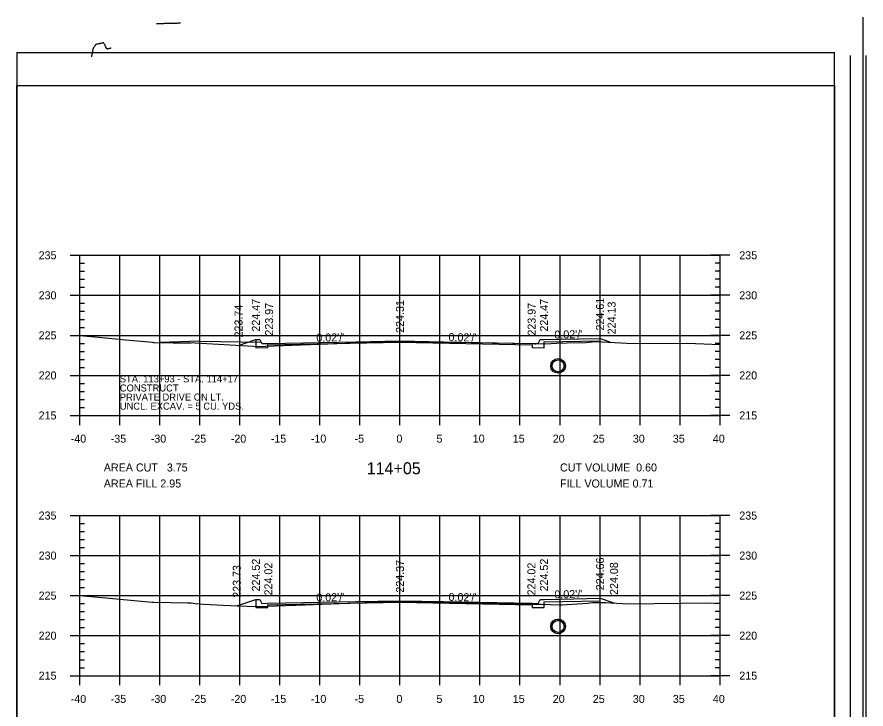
# Model space of a CAD drawing. Extents: x 1367903 to 1373764, y 376865 to 382130.
# Drawn here: x 1373313.9 to 1373526, y 377447.5 to 377620.4 of the extents above; entities that cross this region are included whole.
import ezdxf

# ---------------------------------------------------------------- set-up
doc = ezdxf.new("R2010")
doc.units = 0
for name, color, linetype in [('R_Axis', 7, 'Continuous'), ('R_Axis Annot', 7, 'Continuous'), ('R_Border', 7, 'Continuous'), ('R_Border PE', 7, 'Continuous'), ('R_Draft', 7, 'Continuous'), ('R_Drive', 7, 'Continuous'), ('R_Exist Surface', 7, 'Continuous'), ('R_Fin Surface', 7, 'Continuous'), ('R_Fin Surface Annot', 7, 'Continuous'), ('R_Grid', 7, 'Continuous'), ('R_Water', 7, 'Continuous')]:
    doc.layers.add(name, color=color, linetype=linetype)

msp = doc.modelspace()

# ---------------------------------------------------------------- linework, layer by layer
for points in [[(1373373.57, 377539.77), (1373373.57, 377539.1), (1373373.57, 377539.1), (1373373.57, 377537.74), (1373376.57, 377537.8), (1373376.57, 377538.47), (1373409.57, 377539.13), (1373442.57, 377538.47), (1373442.57, 377537.8), (1373445.57, 377537.74), (1373445.57, 377539.18), (1373459.57, 377539.46), (1373459.57, 377540.05)], [(1373373.57, 377474.88), (1373373.57, 377474.21), (1373373.57, 377474.21), (1373373.57, 377472.85), (1373376.57, 377472.91), (1373376.57, 377473.57), (1373409.57, 377474.23), (1373442.57, 377473.57), (1373442.57, 377472.91), (1373445.57, 377472.85), (1373445.57, 377474.29), (1373459.57, 377474.57), (1373459.57, 377475.16)]]:
    msp.add_lwpolyline(points)
at = {"layer": 'R_Axis'}
for p, q in [((1373327.17, 377560.84), (1373331.97, 377560.84)), ((1373329.57, 377520.84), (1373329.57, 377560.84)), ((1373491.97, 377560.84), (1373487.17, 377560.84)), ((1373489.57, 377520.84), (1373489.57, 377560.84)), ((1373329.57, 377558.84), (1373330.77, 377558.84)), ((1373489.57, 377558.84), (1373488.37, 377558.84)), ((1373329.57, 377556.84), (1373330.77, 377556.84)), ((1373489.57, 377556.84), (1373488.37, 377556.84)), ((1373329.57, 377554.84), (1373330.77, 377554.84)), ((1373489.57, 377554.84), (1373488.37, 377554.84)), ((1373329.57, 377552.84), (1373330.77, 377552.84)), ((1373489.57, 377552.84), (1373488.37, 377552.84)), ((1373327.17, 377550.84), (1373331.97, 377550.84)), ((1373491.97, 377550.84), (1373487.17, 377550.84)), ((1373329.57, 377548.84), (1373330.77, 377548.84)), ((1373329.57, 377546.84), (1373330.77, 377546.84)), ((1373489.57, 377548.84), (1373488.37, 377548.84)), ((1373489.57, 377546.84), (1373488.37, 377546.84)), ((1373329.57, 377544.84), (1373330.77, 377544.84)), ((1373489.57, 377544.84), (1373488.37, 377544.84)), ((1373329.57, 377542.84), (1373330.77, 377542.84)), ((1373489.57, 377542.84), (1373488.37, 377542.84)), ((1373327.17, 377540.84), (1373331.97, 377540.84)), ((1373491.97, 377540.84), (1373487.17, 377540.84)), ((1373329.57, 377538.84), (1373330.77, 377538.84)), ((1373489.57, 377538.84), (1373488.37, 377538.84)), ((1373329.57, 377536.84), (1373330.77, 377536.84)), ((1373489.57, 377536.84), (1373488.37, 377536.84)), ((1373329.57, 377534.84), (1373330.77, 377534.84)), ((1373489.57, 377534.84), (1373488.37, 377534.84)), ((1373329.57, 377532.84), (1373330.77, 377532.84)), ((1373489.57, 377532.84), (1373488.37, 377532.84)), ((1373327.17, 377530.84), (1373331.97, 377530.84)), ((1373491.97, 377530.84), (1373487.17, 377530.84)), ((1373329.57, 377528.84), (1373330.77, 377528.84)), ((1373489.57, 377528.84), (1373488.37, 377528.84)), ((1373329.57, 377526.84), (1373330.77, 377526.84)), ((1373489.57, 377526.84), (1373488.37, 377526.84)), ((1373329.57, 377524.84), (1373330.77, 377524.84)), ((1373489.57, 377524.84), (1373488.37, 377524.84)), ((1373329.57, 377518.44), (1373329.57, 377523.24)), ((1373329.57, 377522.84), (1373330.77, 377522.84)), ((1373339.57, 377518.44), (1373339.57, 377523.24)), ((1373349.57, 377518.44), (1373349.57, 377523.24)), ((1373359.57, 377518.44), (1373359.57, 377523.24)), ((1373369.57, 377518.44), (1373369.57, 377523.24)), ((1373379.57, 377518.44), (1373379.57, 377523.24)), ((1373389.57, 377518.44), (1373389.57, 377523.24)), ((1373399.57, 377518.44), (1373399.57, 377523.24)), ((1373409.57, 377518.44), (1373409.57, 377523.24)), ((1373419.57, 377518.44), (1373419.57, 377523.24)), ((1373429.57, 377518.44), (1373429.57, 377523.24)), ((1373439.57, 377518.44), (1373439.57, 377523.24)), ((1373449.57, 377518.44), (1373449.57, 377523.24)), ((1373459.57, 377518.44), (1373459.57, 377523.24)), ((1373469.57, 377518.44), (1373469.57, 377523.24)), ((1373479.57, 377518.44), (1373479.57, 377523.24)), ((1373489.57, 377522.84), (1373488.37, 377522.84)), ((1373489.57, 377518.44), (1373489.57, 377523.24)), ((1373327.17, 377520.84), (1373331.97, 377520.84)), ((1373329.57, 377520.84), (1373489.57, 377520.84)), ((1373491.97, 377520.84), (1373487.17, 377520.84)), ((1373327.17, 377495.84), (1373331.97, 377495.84)), ((1373329.57, 377455.84), (1373329.57, 377495.84)), ((1373329.57, 377493.84), (1373330.77, 377493.84)), ((1373491.97, 377495.84), (1373487.17, 377495.84)), ((1373489.57, 377493.84), (1373488.37, 377493.84)), ((1373489.57, 377455.84), (1373489.57, 377495.84)), ((1373329.57, 377491.84), (1373330.77, 377491.84)), ((1373489.57, 377491.84), (1373488.37, 377491.84)), ((1373329.57, 377489.84), (1373330.77, 377489.84)), ((1373489.57, 377489.84), (1373488.37, 377489.84)), ((1373329.57, 377487.84), (1373330.77, 377487.84)), ((1373489.57, 377487.84), (1373488.37, 377487.84)), ((1373327.17, 377485.84), (1373331.97, 377485.84)), ((1373491.97, 377485.84), (1373487.17, 377485.84)), ((1373329.57, 377483.84), (1373330.77, 377483.84)), ((1373489.57, 377483.84), (1373488.37, 377483.84)), ((1373329.57, 377481.84), (1373330.77, 377481.84)), ((1373489.57, 377481.84), (1373488.37, 377481.84)), ((1373329.57, 377479.84), (1373330.77, 377479.84)), ((1373489.57, 377479.84), (1373488.37, 377479.84)), ((1373329.57, 377477.84), (1373330.77, 377477.84)), ((1373489.57, 377477.84), (1373488.37, 377477.84)), ((1373327.17, 377475.84), (1373331.97, 377475.84)), ((1373491.97, 377475.84), (1373487.17, 377475.84)), ((1373329.57, 377473.84), (1373330.77, 377473.84)), ((1373489.57, 377473.84), (1373488.37, 377473.84)), ((1373329.57, 377471.84), (1373330.77, 377471.84)), ((1373489.57, 377471.84), (1373488.37, 377471.84)), ((1373329.57, 377469.84), (1373330.77, 377469.84)), ((1373489.57, 377469.84), (1373488.37, 377469.84)), ((1373329.57, 377467.84), (1373330.77, 377467.84)), ((1373489.57, 377467.84), (1373488.37, 377467.84)), ((1373327.17, 377465.84), (1373331.97, 377465.84)), ((1373491.97, 377465.84), (1373487.17, 377465.84)), ((1373329.57, 377463.84), (1373330.77, 377463.84)), ((1373489.57, 377463.84), (1373488.37, 377463.84)), ((1373329.57, 377461.84), (1373330.77, 377461.84)), ((1373329.57, 377459.84), (1373330.77, 377459.84)), ((1373489.57, 377461.84), (1373488.37, 377461.84)), ((1373489.57, 377459.84), (1373488.37, 377459.84)), ((1373329.57, 377453.44), (1373329.57, 377458.24)), ((1373329.57, 377457.84), (1373330.77, 377457.84)), ((1373339.57, 377453.44), (1373339.57, 377458.24)), ((1373349.57, 377453.44), (1373349.57, 377458.24)), ((1373359.57, 377453.44), (1373359.57, 377458.24)), ((1373369.57, 377453.44), (1373369.57, 377458.24)), ((1373379.57, 377453.44), (1373379.57, 377458.24)), ((1373389.57, 377453.44), (1373389.57, 377458.24)), ((1373399.57, 377453.44), (1373399.57, 377458.24)), ((1373409.57, 377453.44), (1373409.57, 377458.24)), ((1373419.57, 377453.44), (1373419.57, 377458.24)), ((1373429.57, 377453.44), (1373429.57, 377458.24)), ((1373439.57, 377453.44), (1373439.57, 377458.24)), ((1373449.57, 377453.44), (1373449.57, 377458.24)), ((1373459.57, 377453.44), (1373459.57, 377458.24)), ((1373469.57, 377453.44), (1373469.57, 377458.24)), ((1373479.57, 377453.44), (1373479.57, 377458.24)), ((1373489.57, 377457.84), (1373488.37, 377457.84)), ((1373489.57, 377453.44), (1373489.57, 377458.24)), ((1373327.17, 377455.84), (1373331.97, 377455.84)), ((1373329.57, 377455.84), (1373489.57, 377455.84)), ((1373491.97, 377455.84), (1373487.17, 377455.84))]:
    msp.add_line(p, q, dxfattribs=at)
at = {"layer": 'R_Border'}
for p, q in [((1373525.23, 377620.35), (1373525.23, 377279.12)), ((1373313.87, 377611.47), (1373518.19, 377611.47)), ((1373313.87, 377611.47), (1373313.87, 377280.59)), ((1373518.19, 377280.59), (1373518.19, 377611.47))]:
    msp.add_line(p, q, dxfattribs=at)
at = {"layer": 'R_Border PE'}
for p, q in [((1373522.12, 377288.8), (1373522.12, 377610.76)), ((1373526.04, 377288.8), (1373526.04, 377610.76)), ((1373313.87, 377603.25), (1373518.19, 377603.25)), ((1373313.87, 377288.8), (1373313.87, 377603.25)), ((1373518.19, 377603.25), (1373518.19, 377288.8))]:
    msp.add_line(p, q, dxfattribs=at)
for points in [[(1373350.73, 377618.69), (1373350.67, 377618.69), (1373350.4, 377618.68), (1373350.27, 377618.68), (1373350.2, 377618.67), (1373350.04, 377618.67), (1373349.68, 377618.66), (1373349.35, 377618.65), (1373348.72, 377618.63)], [(1373351.18, 377618.7), (1373350.73, 377618.69)], [(1373354.74, 377618.79), (1373354.4, 377618.78), (1373354.2, 377618.78), (1373354.04, 377618.77), (1373353.81, 377618.76), (1373353.65, 377618.76), (1373353.46, 377618.75), (1373353.21, 377618.75), (1373353.02, 377618.74), (1373352.74, 377618.73), (1373352.64, 377618.73), (1373352.59, 377618.73), (1373352.37, 377618.72), (1373352.26, 377618.72), (1373352.04, 377618.71), (1373351.96, 377618.72), (1373351.54, 377618.7), (1373351.29, 377618.7), (1373351.18, 377618.7)], [(1373337.43, 377612.54), (1373337.41, 377612.55), (1373337.39, 377612.55), (1373337.37, 377612.55), (1373337.35, 377612.55), (1373337.32, 377612.55), (1373337.29, 377612.55), (1373337.27, 377612.55), (1373337.13, 377612.51), (1373337.01, 377612.48), (1373336.74, 377612.41), (1373336.52, 377612.36), (1373336.5, 377612.35), (1373336.48, 377612.35), (1373336.45, 377612.34), (1373336.44, 377612.34), (1373336.43, 377612.35), (1373336.41, 377612.35), (1373336.39, 377612.36), (1373336.36, 377612.38), (1373336.34, 377612.39), (1373336.32, 377612.4), (1373336.31, 377612.42), (1373336.29, 377612.45), (1373336.28, 377612.47), (1373336.26, 377612.5), (1373336.24, 377612.55), (1373336.14, 377612.76), (1373336.03, 377613), (1373335.93, 377613.23), (1373335.92, 377613.26), (1373335.91, 377613.28), (1373335.87, 377613.34), (1373335.84, 377613.39), (1373335.72, 377613.57), (1373335.64, 377613.69), (1373335.61, 377613.74), (1373335.59, 377613.76), (1373335.58, 377613.78), (1373335.55, 377613.81), (1373335.54, 377613.83), (1373335.52, 377613.84), (1373335.51, 377613.85), (1373335.48, 377613.87), (1373335.47, 377613.87), (1373335.44, 377613.88), (1373335.41, 377613.88), (1373335.4, 377613.88), (1373335.36, 377613.88), (1373335.25, 377613.86), (1373335.08, 377613.82), (1373334.89, 377613.77), (1373334.74, 377613.74), (1373334.64, 377613.72), (1373334.5, 377613.69), (1373334.38, 377613.66), (1373334.2, 377613.63), (1373333.98, 377613.58), (1373333.93, 377613.57), (1373333.81, 377613.54), (1373333.7, 377613.52), (1373333.66, 377613.51), (1373333.63, 377613.5), (1373333.61, 377613.5), (1373333.59, 377613.49), (1373333.58, 377613.49), (1373333.56, 377613.47), (1373333.54, 377613.46), (1373333.52, 377613.44), (1373333.49, 377613.42), (1373333.46, 377613.39), (1373333.44, 377613.35), (1373333.41, 377613.31), (1373333.37, 377613.26), (1373333.31, 377613.16), (1373333.21, 377613.02), (1373333.13, 377612.89), (1373333.04, 377612.75), (1373332.99, 377612.67), (1373332.95, 377612.62), (1373332.91, 377612.55), (1373332.9, 377612.54), (1373332.89, 377612.52), (1373332.88, 377612.5), (1373332.88, 377612.48), (1373332.87, 377612.46), (1373332.87, 377612.44), (1373332.86, 377612.42), (1373332.85, 377612.39), (1373332.85, 377612.37), (1373332.84, 377612.35), (1373332.84, 377612.33), (1373332.82, 377612.24), (1373332.78, 377612), (1373332.74, 377611.76), (1373332.72, 377611.65), (1373332.63, 377611.18), (1373332.61, 377611.04), (1373332.57, 377610.84), (1373332.51, 377610.54), (1373332.48, 377610.39)]]:
    msp.add_lwpolyline(points, dxfattribs=at)
at = {"layer": 'R_Drive'}
for q in [(1373349.57, 377539.06), (1373374.9, 377539.11)]:
    msp.add_line((1373359.57, 377539.42), q, dxfattribs=at)
at = {"layer": 'R_Exist Surface'}
for points in [[(1373329.57, 377540.82), (1373334.22, 377540.4), (1373340.98, 377539.73), (1373347.72, 377539.11), (1373347.88, 377539.09), (1373348.15, 377539.08), (1373352.9, 377539.01), (1373357.43, 377538.94), (1373357.91, 377539.08), (1373358.43, 377538.98), (1373372.96, 377538.1), (1373373.44, 377538.07), (1373373.74, 377538.06), (1373407.18, 377539.3), (1373409.34, 377539.39), (1373413.64, 377539.29), (1373417.03, 377539.23), (1373442.82, 377538.77), (1373443.31, 377538.74), (1373443.43, 377538.73), (1373443.56, 377538.73), (1373447.3, 377538.79), (1373448.79, 377538.92), (1373451.29, 377538.99), (1373456.04, 377539.08), (1373458.36, 377539.3), (1373458.4, 377539.3), (1373458.5, 377539.29), (1373467.87, 377538.8), (1373481.37, 377538.92), (1373489.57, 377538.52)], [(1373329.57, 377475.87), (1373334.18, 377475.45), (1373335.19, 377475.35), (1373347.63, 377474.2), (1373347.93, 377474.17), (1373347.96, 377474.16), (1373356.45, 377474.03), (1373357.34, 377474.02), (1373357.44, 377474.05), (1373358.39, 377473.86), (1373360.49, 377473.73), (1373368.8, 377473.29), (1373373.97, 377473.09), (1373385.9, 377473.53), (1373409.28, 377474.48), (1373441.92, 377473.73), (1373444.89, 377473.68), (1373447.12, 377473.65), (1373449.69, 377473.51), (1373449.76, 377473.51), (1373449.77, 377473.51), (1373449.99, 377473.53), (1373456.4, 377473.99), (1373457.76, 377474.15), (1373461.03, 377474.11), (1373466.4, 377473.82), (1373486.64, 377474), (1373489.57, 377473.86)]]:
    msp.add_lwpolyline(points, dxfattribs=at)
at = {"layer": 'R_Fin Surface'}
for points in [[(1373369.23, 377538.32), (1373373.57, 377539.77), (1373374.57, 377539.77), (1373375.07, 377538.77), (1373376.57, 377538.8), (1373398.57, 377539.24), (1373409.57, 377539.46), (1373420.57, 377539.24), (1373442.57, 377538.8), (1373444.07, 377538.77), (1373444.57, 377539.77), (1373445.57, 377539.77), (1373449.57, 377539.85), (1373459.57, 377540.05), (1373462.46, 377539.09)], [(1373368.8, 377473.29), (1373373.57, 377474.88), (1373374.57, 377474.88), (1373375.07, 377473.88), (1373376.57, 377473.91), (1373398.57, 377474.35), (1373409.57, 377474.57), (1373420.57, 377474.35), (1373442.57, 377473.91), (1373444.07, 377473.88), (1373444.57, 377474.88), (1373445.57, 377474.88), (1373449.57, 377474.96), (1373459.57, 377475.16), (1373463.04, 377474)]]:
    msp.add_lwpolyline(points, dxfattribs=at)
at = {"layer": 'R_Grid'}
for p, q in [((1373329.57, 377560.84), (1373489.57, 377560.84)), ((1373329.57, 377520.84), (1373329.57, 377560.84)), ((1373339.57, 377520.84), (1373339.57, 377560.84)), ((1373349.57, 377520.84), (1373349.57, 377560.84)), ((1373359.57, 377520.84), (1373359.57, 377560.84)), ((1373369.57, 377520.84), (1373369.57, 377560.84)), ((1373379.57, 377520.84), (1373379.57, 377560.84)), ((1373389.57, 377520.84), (1373389.57, 377560.84)), ((1373399.57, 377520.84), (1373399.57, 377560.84)), ((1373409.57, 377520.84), (1373409.57, 377560.84)), ((1373419.57, 377520.84), (1373419.57, 377560.84)), ((1373429.57, 377520.84), (1373429.57, 377560.84)), ((1373439.57, 377520.84), (1373439.57, 377560.84)), ((1373449.57, 377520.84), (1373449.57, 377560.84)), ((1373459.57, 377520.84), (1373459.57, 377560.84)), ((1373469.57, 377520.84), (1373469.57, 377560.84)), ((1373479.57, 377520.84), (1373479.57, 377560.84)), ((1373489.57, 377520.84), (1373489.57, 377560.84)), ((1373329.57, 377550.84), (1373489.57, 377550.84)), ((1373329.57, 377540.84), (1373489.57, 377540.84)), ((1373329.57, 377530.84), (1373489.57, 377530.84)), ((1373329.57, 377520.84), (1373489.57, 377520.84)), ((1373329.57, 377495.84), (1373489.57, 377495.84)), ((1373329.57, 377455.84), (1373329.57, 377495.84)), ((1373339.57, 377455.84), (1373339.57, 377495.84)), ((1373349.57, 377455.84), (1373349.57, 377495.84)), ((1373359.57, 377455.84), (1373359.57, 377495.84)), ((1373369.57, 377455.84), (1373369.57, 377495.84)), ((1373379.57, 377455.84), (1373379.57, 377495.84)), ((1373389.57, 377455.84), (1373389.57, 377495.84)), ((1373399.57, 377455.84), (1373399.57, 377495.84)), ((1373409.57, 377455.84), (1373409.57, 377495.84)), ((1373419.57, 377455.84), (1373419.57, 377495.84)), ((1373429.57, 377455.84), (1373429.57, 377495.84)), ((1373439.57, 377455.84), (1373439.57, 377495.84)), ((1373449.57, 377455.84), (1373449.57, 377495.84)), ((1373459.57, 377455.84), (1373459.57, 377495.84)), ((1373469.57, 377455.84), (1373469.57, 377495.84)), ((1373479.57, 377455.84), (1373479.57, 377495.84)), ((1373489.57, 377455.84), (1373489.57, 377495.84)), ((1373329.57, 377485.84), (1373489.57, 377485.84)), ((1373329.57, 377475.84), (1373489.57, 377475.84)), ((1373329.57, 377465.84), (1373489.57, 377465.84)), ((1373329.57, 377455.84), (1373489.57, 377455.84))]:
    msp.add_line(p, q, dxfattribs=at)
at = {"layer": 'R_Water'}
for p, q in [((1373449.07, 377535.06), (1373449.07, 377535.02)), ((1373449.07, 377534.73), (1373449.07, 377534.68)), ((1373449.07, 377531.73), (1373449.07, 377531.68)), ((1373449.07, 377531.4), (1373449.07, 377531.35)), ((1373449.07, 377470), (1373449.07, 377469.96)), ((1373449.07, 377469.67), (1373449.07, 377469.62)), ((1373449.07, 377466.67), (1373449.07, 377466.62)), ((1373449.07, 377466.34), (1373449.07, 377466.29))]:
    msp.add_line(p, q, dxfattribs=at)
for centre, radius in [((1373449.07, 377533.21), 1.83), ((1373449.07, 377533.21), 1.5), ((1373449.07, 377468.15), 1.83), ((1373449.07, 377468.15), 1.5)]:
    msp.add_circle(centre, radius, dxfattribs=at)

# ---------------------------------------------------------------- texts
at = {"layer": 'R_Axis Annot'}
for s, height, p in [('235', 2, (1373319.28, 377559.84)), ('235', 2, (1373494.37, 377559.84)), ('230', 2, (1373319.29, 377549.84)), ('230', 2, (1373494.37, 377549.84)), ('225', 2, (1373319.28, 377539.84)), ('225', 2, (1373494.37, 377539.84)), ('220', 2, (1373319.29, 377529.84)), ('220', 2, (1373494.37, 377529.84)), ('215', 2, (1373319.28, 377519.84)), ('215', 2, (1373494.37, 377519.84)), ('-40', 2, (1373327.3, 377514.04)), ('-35', 2, (1373337.29, 377514.04)), ('-30', 2, (1373347.3, 377514.04)), ('-25', 2, (1373357.29, 377514.04)), ('-20', 2, (1373367.3, 377514.04)), ('-15', 2, (1373377.29, 377514.04)), ('-10', 2, (1373387.3, 377514.04)), ('-5', 2, (1373398.23, 377514.04)), ('0', 2, (1373408.69, 377514.04)), ('5', 2, (1373418.69, 377514.04)), ('10', 2, (1373427.76, 377514.04)), ('15', 2, (1373437.76, 377514.04)), ('20', 2, (1373447.76, 377514.04)), ('25', 2, (1373457.76, 377514.04)), ('30', 2, (1373467.76, 377514.04)), ('35', 2, (1373477.76, 377514.04)), ('40', 2, (1373487.76, 377514.04)), ('AREA CUT   3.75', 2, (1373335.57, 377506.84)), ('114+05', 3, (1373401.27, 377506.14)), ('CUT VOLUME  0.60', 2, (1373449.57, 377506.84)), ('AREA FILL 2.95', 2, (1373335.57, 377502.84)), ('FILL VOLUME 0.71', 2, (1373449.57, 377502.84)), ('235', 2, (1373319.28, 377494.84)), ('235', 2, (1373494.37, 377494.84)), ('230', 2, (1373319.29, 377484.84)), ('230', 2, (1373494.37, 377484.84)), ('225', 2, (1373319.28, 377474.84)), ('225', 2, (1373494.37, 377474.84)), ('220', 2, (1373319.29, 377464.84)), ('220', 2, (1373494.37, 377464.84)), ('215', 2, (1373319.28, 377454.84)), ('215', 2, (1373494.37, 377454.84)), ('-40', 2, (1373327.3, 377449.04)), ('-35', 2, (1373337.29, 377449.04)), ('-30', 2, (1373347.3, 377449.04)), ('-25', 2, (1373357.29, 377449.04)), ('-20', 2, (1373367.3, 377449.04)), ('-15', 2, (1373377.29, 377449.04)), ('-10', 2, (1373387.3, 377449.04)), ('-5', 2, (1373398.23, 377449.04)), ('0', 2, (1373408.69, 377449.04)), ('5', 2, (1373418.69, 377449.04)), ('10', 2, (1373427.76, 377449.04)), ('15', 2, (1373437.76, 377449.04)), ('20', 2, (1373447.76, 377449.04)), ('25', 2, (1373457.76, 377449.04)), ('30', 2, (1373467.76, 377449.04)), ('35', 2, (1373477.76, 377449.04)), ('40', 2, (1373487.76, 377449.04))]:
    msp.add_text(s, height=height, dxfattribs=at).set_placement(p)
at = {"layer": 'R_Draft'}
for s, p in [('STA. 113+93 - STA. 114+17', (1373339.57, 377529.09)), ('CONSTRUCT', (1373339.57, 377526.82)), ('PRIVATE DRIVE ON LT.', (1373339.57, 377524.55)), ('UNCL. EXCAV. = 5 CU. YDS.', (1373339.57, 377522.28))]:
    msp.add_text(s, height=1.75, dxfattribs=at).set_placement(p)
at = {"layer": 'R_Fin Surface Annot'}
for s, rotation, p in [('224.47', 90, (1373374.57, 377541.77)), ('224.31', 90, (1373410.57, 377541.46)), ('224.47', 90, (1373446.57, 377541.77)), ('224.61', 90, (1373460.57, 377542.05)), ('224.13', 90, (1373463.46, 377541.09)), ('223.74', 90, (1373370.23, 377540.32)), ('223.97', 90, (1373377.87, 377540.77)), ('223.97', 90, (1373443.48, 377540.77)), ("0.02'/'", 1.1458, (1373388.69, 377539.24)), ("0.02'/'", 358.8542, (1373421.7, 377539.42)), ("0.02'/'", 1.1458, (1373448.19, 377540.02)), ('223.73', 90, (1373369.8, 377475.29)), ('224.52', 90, (1373374.57, 377476.88)), ('224.02', 90, (1373377.69, 377475.88)), ('224.37', 90, (1373410.57, 377476.57)), ('224.02', 90, (1373443.42, 377475.88)), ('224.52', 90, (1373446.57, 377476.88)), ('224.66', 90, (1373460.57, 377477.16)), ('224.08', 90, (1373464.04, 377476)), ("0.02'/'", 1.1458, (1373448.19, 377475.13)), ("0.02'/'", 1.1458, (1373388.69, 377474.35)), ("0.02'/'", 358.8542, (1373421.7, 377474.52))]:
    msp.add_text(s, height=2, rotation=rotation, dxfattribs=at).set_placement(p)

doc.saveas('drawing.dxf')
